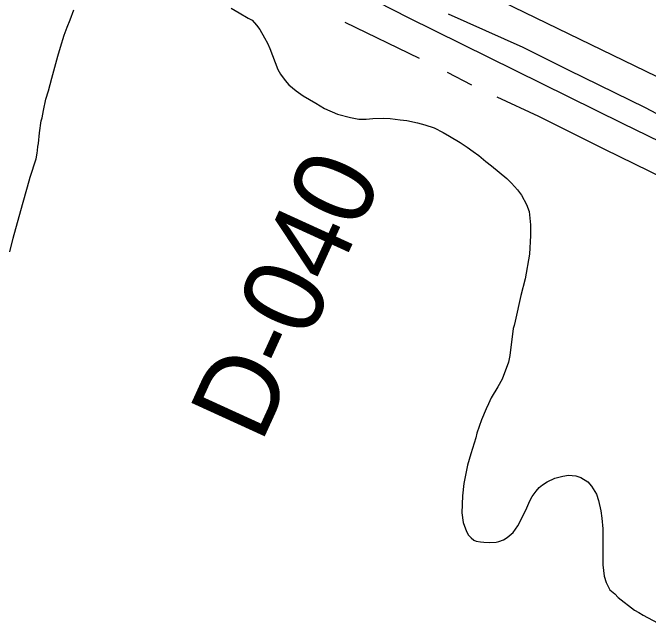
# Model space of a CAD drawing. Extents: x 3297753 to 3335611, y 652252 to 677623.
# Drawn here: x 3311665 to 3312319, y 666846 to 667481 of the extents above; entities that cross this region are included whole.
import ezdxf

# ---------------------------------------------------------------- set-up
doc = ezdxf.new("R2010")
doc.units = 0
for name, color, linetype in [('V-LEVE-TOET', 7, 'Continuous'), ('V-RIVR-RANG-IDEN', 7, 'Continuous'), ('V-ROAD-CNTR', 7, 'Continuous'), ('V-SITE-VEGE', 7, 'Continuous'), ('V-TOPO-SHOR', 7, 'Continuous')]:
    doc.layers.add(name, color=color, linetype=linetype)

msp = doc.modelspace()

# ---------------------------------------------------------------- linework, layer by layer
at = {"layer": 'V-LEVE-TOET'}
msp.add_lwpolyline([(3310236.32, 668633.29), (3310404.51, 668505.43), (3310580.44, 668372.83), (3310799.82, 668204.91), (3310911.78, 668122.61), (3310976.81, 668076.67), (3311011.03, 668052.31), (3311046.42, 668034.94), (3311132.06, 667996.95), (3311276.29, 667927.38), (3311440.23, 667844.65), (3311639.75, 667748.95), (3311824.58, 667660.04), (3311982.77, 667587.24), (3312135.42, 667508.5), (3312349.56, 667404.25), (3312539.59, 667313.36), (3312693.12, 667234.59), (3312819.06, 667170.21), (3312991.84, 667087.98), (3313068.68, 667050.35)], dxfattribs=at)
at = {"layer": 'V-ROAD-CNTR'}
msp.add_lwpolyline([(3313875.36, 666677.86), (3313855.95, 666712.55), (3313826.98, 666742.2), (3313792.41, 666770.05), (3313740.54, 666797.31), (3313707.7, 666812.7), (3313657.92, 666826.28), (3313598.63, 666836.84), (3313432.03, 666863.36), (3313377.06, 666871.65), (3313314.05, 666888.21), (3313274.53, 666900.65), (3313223.54, 666918.14), (3313161.66, 666944.96), (3312842.83, 667094.83), (3312661.08, 667188.42), (3312488.33, 667271.4), (3312292.38, 667366.6), (3312072.29, 667475.25), (3311882.63, 667572.54)], dxfattribs=at)
at = {"layer": 'V-SITE-VEGE'}
for points in [[(3311675.03, 667283.32), (3311679.88, 667301.57), (3311682.89, 667311.49), (3311688.93, 667330.15), (3311690.02, 667336.09), (3311690.37, 667338.86), (3311690.71, 667342.82), (3311691.45, 667345.99), (3311692.46, 667357.07), (3311694.25, 667369.35), (3311694.99, 667372.52), (3311696.46, 667380.05), (3311699.04, 667391.55), (3311701.68, 667400.28), (3311705.03, 667413.37), (3311711.4, 667435.99), (3311714.02, 667445.11), (3311717.79, 667457.42), (3311720.82, 667465.76), (3311723.86, 667473.32), (3311727.65, 667483.65)], [(3311889.61, 667485.35), (3311897.99, 667480.34), (3311907.16, 667474.95), (3311911.14, 667473.04), (3311915.56, 667467.97), (3311919.19, 667463.29), (3311924.06, 667454.67), (3311926.91, 667449.18), (3311929.37, 667443.69), (3311937.6, 667422.08), (3311940.44, 667417.39), (3311945.28, 667410.74), (3311948.91, 667406.46), (3311956.51, 667400.25), (3311963.7, 667395.22), (3311976.85, 667387.53), (3311985.63, 667382.13), (3311999.15, 667376.41), (3312012.64, 667372.67), (3312020.96, 667371.22), (3312028.47, 667370.94), (3312035.57, 667371.84), (3312046.23, 667372), (3312053.35, 667371.71), (3312063.65, 667370.29), (3312070.37, 667369.61), (3312081.46, 667367.41), (3312089, 667365.15), (3312098.53, 667362.14), (3312107.69, 667357.54), (3312114.47, 667353.69), (3312125.24, 667347.14), (3312132.43, 667342.12), (3312138.81, 667337.87), (3312144.41, 667333.61), (3312151.62, 667327.4), (3312157.61, 667323.14), (3312165.61, 667316.55), (3312173.22, 667309.95), (3312178.03, 667305.28), (3312184.46, 667298.27), (3312188.5, 667292.8), (3312193.78, 667283.4), (3312196.26, 667275.93), (3312197.66, 667262.52), (3312197.83, 667251.46), (3312196.54, 667232.08), (3312192.19, 667206.73), (3312187.71, 667189.67), (3312181.8, 667163.11), (3312181.08, 667158.75), (3312179.94, 667155.58), (3312176.42, 667127.86), (3312174.94, 667121.12), (3312168.49, 667103.64), (3312164.27, 667095.68), (3312157.33, 667084.51), (3312154.66, 667078.14), (3312151.98, 667072.97), (3312147.41, 667061.83), (3312142.48, 667047.93)], [(3311661.95, 667234.52), (3311665.29, 667248.8), (3311675.03, 667283.32)], [(3312142.48, 667047.93), (3312141.37, 667043.17), (3312136.49, 667026.9), (3312132.72, 667014.99), (3312129.06, 666996.36), (3312127.67, 666983.7), (3312127.15, 666965.91), (3312128.49, 666956.05), (3312131.79, 666947.02), (3312133.83, 666943.1), (3312136.63, 666940.37), (3312139.44, 666938.05), (3312141.82, 666936.9), (3312146.18, 666936.18), (3312149.74, 666935.84), (3312155.67, 666935.53), (3312162.38, 666936.03), (3312165.14, 666936.47), (3312169.86, 666938.12), (3312173.77, 666940.55), (3312180.01, 666945.79), (3312184.65, 666952.57), (3312187.72, 666958.55), (3312193.84, 666971.28), (3312196.89, 666978.44), (3312199.59, 666982.83), (3312203.45, 666988.42), (3312206.56, 666992.02), (3312210.07, 666994.84), (3312214.76, 666998.07), (3312222.61, 667001.75), (3312230.87, 667003.86), (3312236.79, 667004.74), (3312244.3, 667004.06), (3312249.46, 667002.56), (3312256.64, 666997.93), (3312260.66, 666993.65), (3312265.53, 666985.42), (3312267.61, 666978.74), (3312270.14, 666968.11), (3312271.05, 666960.62), (3312272.01, 666949.57), (3312272.26, 666933.38), (3312272.06, 666920.73), (3312272.18, 666912.44), (3312273.54, 666901), (3312275.62, 666894.32), (3312279.29, 666886.86), (3312284.5, 666882.6), (3312288.11, 666879.1), (3312304.9, 666865.92), (3312309.28, 666863.62), (3312313.67, 666860.92), (3312328.41, 666852.85)]]:
    msp.add_lwpolyline(points, dxfattribs=at)
at = {"layer": 'V-TOPO-SHOR'}
for p, q in [((3312083.56, 667433.68), (3312007.14, 667470.61)), ((3312137.19, 667406.24), (3312112.23, 667419.2))]:
    msp.add_line(p, q, dxfattribs=at)
for points in [[(3312113.14, 667479.32), (3312190, 667445.23), (3312236.48, 667421.73), (3312315.6, 667383.14), (3312394.57, 667341.13), (3312507.39, 667289.36), (3312618.6, 667234.24), (3312686.61, 667199.06), (3312765.26, 667160.98), (3312824.29, 667133.52), (3312901.86, 667093.03)], [(3312434.62, 667259.81), (3312350.91, 667302.42), (3312274.29, 667340.04), (3312206.17, 667373.76), (3312163.54, 667393.83)]]:
    msp.add_lwpolyline(points, dxfattribs=at)

# ---------------------------------------------------------------- texts
at = {"layer": 'V-RIVR-RANG-IDEN'}
msp.add_text('D-040', height=83, rotation=65.45939, dxfattribs=at).set_placement((3311920.44, 667036.46))

doc.saveas('drawing.dxf')
